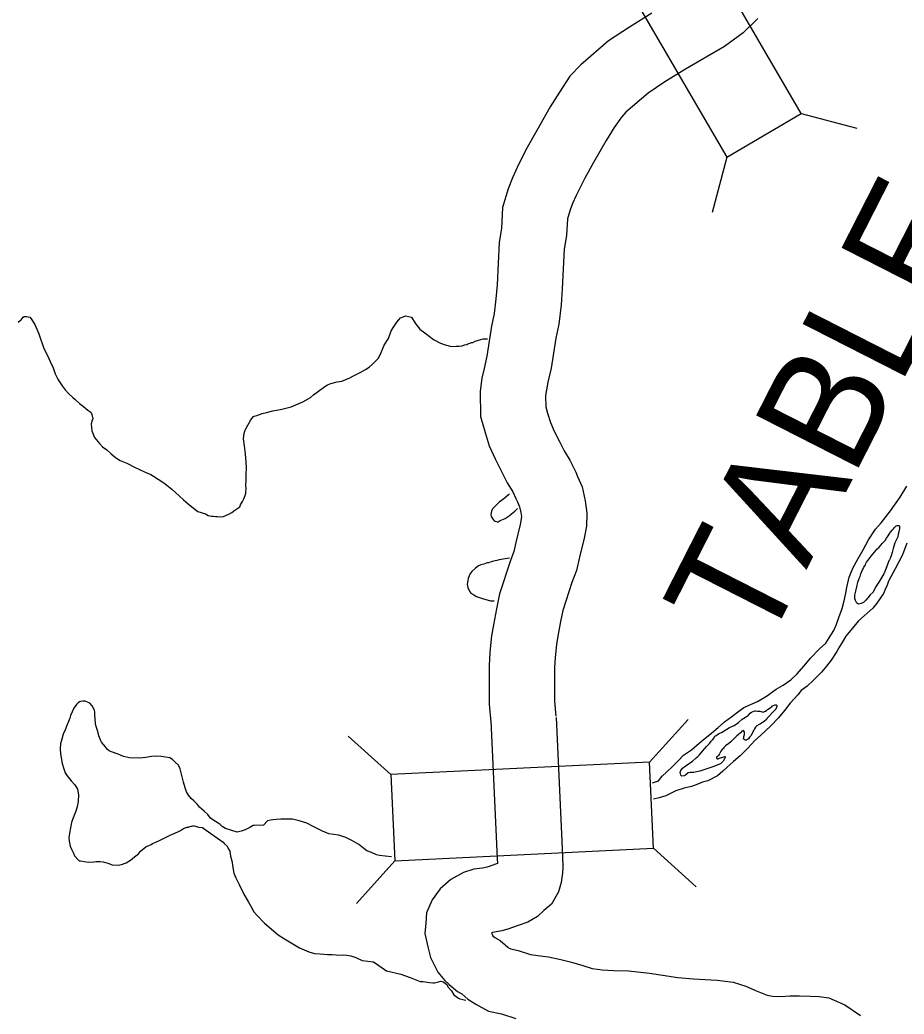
# Model space of a CAD drawing. Extents: x -939622 to -934245, y 1383184 to 1385301.
# Drawn here: x -935520.47 to -935508.29, y 1384323.01 to 1384336.71 of the extents above; entities that cross this region are included whole.
import ezdxf

# ---------------------------------------------------------------- set-up
doc = ezdxf.new("R2010")
doc.units = 0
for name, color, linetype in [('10', 7, 'Continuous'), ('20', 7, 'Continuous'), ('9', 7, 'Continuous')]:
    doc.layers.add(name, color=color, linetype=linetype)

msp = doc.modelspace()

# ---------------------------------------------------------------- linework, layer by layer
at = {"layer": '10'}
for points in [[(-935511.767, 1384336.8), (-935512.076, 1384336.608), (-935512.363, 1384336.417), (-935512.746, 1384336.087), (-935512.895, 1384335.929), (-935513.04, 1384335.711), (-935513.168, 1384335.507), (-935513.352, 1384335.185), (-935513.484, 1384334.95), (-935513.575, 1384334.768), (-935513.621, 1384334.672), (-935513.687, 1384334.531), (-935513.746, 1384334.38), (-935513.823, 1384334.123), (-935513.839, 1384333.834), (-935513.87, 1384333.643), (-935513.899, 1384333.058), (-935513.913, 1384332.865), (-935513.936, 1384332.661), (-935513.974, 1384332.487), (-935514.04, 1384332.076), (-935514.077, 1384331.905), (-935514.106, 1384331.77), (-935514.132, 1384331.591), (-935514.127, 1384331.242), (-935514.064, 1384331.025), (-935514.005, 1384330.841), (-935513.926, 1384330.66), (-935513.844, 1384330.497), (-935513.76, 1384330.328), (-935513.682, 1384330.206), (-935513.638, 1384330.115), (-935513.619, 1384330.067), (-935513.589, 1384329.999), (-935513.572, 1384329.921), (-935513.564, 1384329.866), (-935513.566, 1384329.835), (-935513.58, 1384329.758), (-935513.641, 1384329.509), (-935513.668, 1384329.383), (-935513.715, 1384329.259), (-935513.865, 1384328.802), (-935513.907, 1384328.595), (-935513.948, 1384328.375), (-935513.973, 1384328.222), (-935513.997, 1384327.998), (-935514.008, 1384327.811), (-935514.007, 1384327.281), (-935513.984, 1384327.033)], [(-935510.306, 1384336.724), (-935510.511, 1384336.526), (-935510.765, 1384336.341), (-935511.303, 1384336.028), (-935511.589, 1384335.851), (-935511.818, 1384335.698), (-935512.123, 1384335.435), (-935512.187, 1384335.368), (-935512.284, 1384335.222), (-935512.396, 1384335.044), (-935512.569, 1384334.741), (-935512.689, 1384334.528), (-935512.767, 1384334.372), (-935512.809, 1384334.286), (-935512.859, 1384334.179), (-935512.893, 1384334.088), (-935512.93, 1384333.965), (-935512.943, 1384333.737), (-935512.973, 1384333.549), (-935513.001, 1384333.003), (-935513.017, 1384332.781), (-935513.047, 1384332.515), (-935513.089, 1384332.321), (-935513.155, 1384331.908), (-935513.197, 1384331.717), (-935513.219, 1384331.611), (-935513.231, 1384331.531), (-935513.229, 1384331.375), (-935513.204, 1384331.288), (-935513.162, 1384331.16), (-935513.112, 1384331.043), (-935513.04, 1384330.901), (-935512.975, 1384330.772), (-935512.894, 1384330.644), (-935512.815, 1384330.479), (-935512.79, 1384330.419), (-935512.728, 1384330.277), (-935512.686, 1384330.08), (-935512.661, 1384329.913), (-935512.669, 1384329.733), (-935512.7, 1384329.57), (-935512.764, 1384329.306), (-935512.804, 1384329.125), (-935512.867, 1384328.959), (-935512.994, 1384328.571), (-935513.024, 1384328.422), (-935513.061, 1384328.22), (-935513.081, 1384328.102), (-935513.1, 1384327.924), (-935513.108, 1384327.785), (-935513.107, 1384327.324), (-935513.088, 1384327.116)], [(-935513.086, 1384327.096), (-935512.997, 1384325.192), (-935512.992, 1384325.034), (-935512.996, 1384324.953), (-935513.005, 1384324.893), (-935513.015, 1384324.827), (-935513.051, 1384324.696), (-935513.148, 1384324.526), (-935513.253, 1384324.438), (-935513.342, 1384324.359), (-935513.475, 1384324.279), (-935513.608, 1384324.234), (-935513.751, 1384324.182), (-935513.831, 1384324.161), (-935513.96, 1384324.135), (-935513.973, 1384324.133), (-935513.967, 1384324.112), (-935513.956, 1384324.091), (-935513.93, 1384324.07), (-935513.856, 1384324.027), (-935513.787, 1384323.967), (-935513.752, 1384323.935), (-935513.742, 1384323.928), (-935513.709, 1384323.911), (-935513.608, 1384323.89), (-935513.438, 1384323.834), (-935513.27, 1384323.811), (-935513.19, 1384323.804), (-935513.018, 1384323.765), (-935512.872, 1384323.727), (-935512.718, 1384323.681), (-935512.591, 1384323.642), (-935512.45, 1384323.623), (-935512.294, 1384323.615), (-935512.089, 1384323.611), (-935511.801, 1384323.575), (-935511.409, 1384323.516), (-935511.193, 1384323.497), (-935511.032, 1384323.488), (-935510.868, 1384323.481), (-935510.647, 1384323.455), (-935510.471, 1384323.399), (-935510.339, 1384323.338), (-935510.18, 1384323.272), (-935510.104, 1384323.258), (-935509.985, 1384323.255), (-935509.869, 1384323.266), (-935509.735, 1384323.264), (-935509.584, 1384323.26), (-935509.461, 1384323.254), (-935509.332, 1384323.239), (-935509.108, 1384323.139), (-935508.894, 1384322.992)], [(-935513.985, 1384327.053), (-935513.896, 1384325.155), (-935513.894, 1384325.088), (-935513.907, 1384325.083), (-935514.021, 1384325.041), (-935514.036, 1384325.037), (-935514.099, 1384325.025), (-935514.219, 1384325.011), (-935514.36, 1384324.965), (-935514.537, 1384324.867), (-935514.682, 1384324.737), (-935514.792, 1384324.585), (-935514.868, 1384324.409), (-935514.878, 1384324.267), (-935514.892, 1384324.125), (-935514.852, 1384323.939), (-935514.813, 1384323.793), (-935514.714, 1384323.591), (-935514.621, 1384323.482), (-935514.557, 1384323.42), (-935514.441, 1384323.325), (-935514.383, 1384323.292), (-935514.303, 1384323.218), (-935514.192, 1384323.148), (-935514.014, 1384323.054), (-935513.839, 1384323.019), (-935513.641, 1384322.954)]]:
    msp.add_lwpolyline(points, dxfattribs=at)
at = {"layer": '20'}
for p, q in [((-935509.709, 1384335.415), (-935508.943, 1384335.213)), ((-935510.736, 1384334.817), (-935510.938, 1384334.052)), ((-935511.801, 1384326.483), (-935511.269, 1384327.07)), ((-935515.361, 1384326.311), (-935515.948, 1384326.843)), ((-935511.801, 1384326.483), (-935515.361, 1384326.311)), ((-935511.744, 1384325.297), (-935511.801, 1384326.483)), ((-935515.361, 1384326.311), (-935515.304, 1384325.124)), ((-935515.304, 1384325.124), (-935511.744, 1384325.297)), ((-935511.744, 1384325.297), (-935511.157, 1384324.764)), ((-935515.304, 1384325.124), (-935515.836, 1384324.538))]:
    msp.add_line(p, q, dxfattribs=at)
msp.add_lwpolyline([(-935512.529, 1384337.897), (-935510.736, 1384334.817), (-935509.709, 1384335.415), (-935511.502, 1384338.495)], close=True, dxfattribs=at)
at = {"layer": '9'}
for points in [[(-935520.491, 1384332.542), (-935520.464, 1384332.564), (-935520.452, 1384332.576), (-935520.425, 1384332.61), (-935520.408, 1384332.619), (-935520.384, 1384332.619), (-935520.378, 1384332.619), (-935520.33, 1384332.611), (-935520.314, 1384332.59), (-935520.265, 1384332.513), (-935520.209, 1384332.381), (-935520.138, 1384332.181), (-935520.091, 1384332.085), (-935520.054, 1384332.002), (-935520.011, 1384331.912), (-935519.983, 1384331.832), (-935519.946, 1384331.76), (-935519.934, 1384331.736), (-935519.885, 1384331.665), (-935519.845, 1384331.611), (-935519.796, 1384331.558), (-935519.742, 1384331.505), (-935519.714, 1384331.481), (-935519.65, 1384331.425), (-935519.593, 1384331.381), (-935519.532, 1384331.333), (-935519.493, 1384331.304), (-935519.477, 1384331.271), (-935519.465, 1384331.211), (-935519.479, 1384331.181), (-935519.488, 1384331.136), (-935519.477, 1384331.046), (-935519.44, 1384330.956), (-935519.373, 1384330.87), (-935519.333, 1384330.825), (-935519.273, 1384330.784), (-935519.212, 1384330.728), (-935519.151, 1384330.681), (-935519.088, 1384330.64), (-935518.997, 1384330.599), (-935518.883, 1384330.54), (-935518.822, 1384330.514), (-935518.744, 1384330.476), (-935518.668, 1384330.444), (-935518.629, 1384330.424), (-935518.563, 1384330.38), (-935518.487, 1384330.33), (-935518.444, 1384330.3), (-935518.378, 1384330.244), (-935518.278, 1384330.152), (-935518.214, 1384330.096), (-935518.15, 1384330.043), (-935518.056, 1384329.963), (-935518.017, 1384329.937), (-935517.914, 1384329.905), (-935517.875, 1384329.882), (-935517.83, 1384329.873), (-935517.806, 1384329.871), (-935517.776, 1384329.868), (-935517.746, 1384329.866), (-935517.686, 1384329.863), (-935517.665, 1384329.867), (-935517.59, 1384329.898), (-935517.552, 1384329.922), (-935517.51, 1384329.956), (-935517.442, 1384329.999), (-935517.433, 1384330.026), (-935517.404, 1384330.072), (-935517.383, 1384330.108), (-935517.375, 1384330.132), (-935517.369, 1384330.156), (-935517.36, 1384330.19), (-935517.358, 1384330.208), (-935517.355, 1384330.244), (-935517.359, 1384330.301), (-935517.354, 1384330.364), (-935517.352, 1384330.439), (-935517.35, 1384330.541), (-935517.358, 1384330.679), (-935517.365, 1384330.766), (-935517.378, 1384330.838), (-935517.389, 1384330.937), (-935517.381, 1384331.016), (-935517.369, 1384331.055), (-935517.352, 1384331.082), (-935517.328, 1384331.124), (-935517.287, 1384331.197), (-935517.252, 1384331.243), (-935517.243, 1384331.249), (-935517.207, 1384331.258), (-935517.132, 1384331.283), (-935517.073, 1384331.299)], [(-935517.073, 1384331.299), (-935516.986, 1384331.322), (-935516.863, 1384331.344), (-935516.735, 1384331.376), (-935516.571, 1384331.448), (-935516.467, 1384331.506), (-935516.425, 1384331.54), (-935516.268, 1384331.659), (-935516.235, 1384331.678), (-935516.188, 1384331.7), (-935516.098, 1384331.722), (-935516.038, 1384331.729), (-935515.925, 1384331.778), (-935515.886, 1384331.8), (-935515.785, 1384331.85), (-935515.71, 1384331.89), (-935515.66, 1384331.923), (-935515.612, 1384331.963), (-935515.53, 1384332.048), (-935515.495, 1384332.127), (-935515.454, 1384332.224), (-935515.395, 1384332.318), (-935515.355, 1384332.423), (-935515.317, 1384332.487), (-935515.278, 1384332.542), (-935515.252, 1384332.575), (-935515.228, 1384332.603), (-935515.216, 1384332.609), (-935515.19, 1384332.618), (-935515.157, 1384332.628), (-935515.075, 1384332.611), (-935515.026, 1384332.53), (-935514.962, 1384332.447), (-935514.893, 1384332.394), (-935514.774, 1384332.306), (-935514.678, 1384332.253), (-935514.611, 1384332.23), (-935514.527, 1384332.21), (-935514.461, 1384332.211), (-935514.422, 1384332.211), (-935514.377, 1384332.218), (-935514.345, 1384332.231), (-935514.315, 1384332.237), (-935514.303, 1384332.243), (-935514.267, 1384332.256), (-935514.252, 1384332.262), (-935514.234, 1384332.265), (-935514.201, 1384332.281), (-935514.156, 1384332.293), (-935514.124, 1384332.306), (-935514.091, 1384332.315), (-935514.052, 1384332.313), (-935514.028, 1384332.312)], [(-935509.373, 1384328.122), (-935509.323, 1384328.194), (-935509.261, 1384328.297), (-935509.229, 1384328.369), (-935509.191, 1384328.475), (-935509.144, 1384328.598), (-935509.118, 1384328.704), (-935509.095, 1384328.812), (-935509.084, 1384328.887), (-935509.052, 1384329.032), (-935508.999, 1384329.156), (-935508.926, 1384329.288), (-935508.858, 1384329.409), (-935508.784, 1384329.545), (-935508.687, 1384329.693), (-935508.609, 1384329.781), (-935508.479, 1384329.945), (-935508.349, 1384330.132), (-935508.257, 1384330.283)], [(-935513.729, 1384330.179), (-935513.74, 1384330.166), (-935513.779, 1384330.133), (-935513.806, 1384330.108), (-935513.868, 1384330.062), (-935513.915, 1384330.019), (-935513.957, 1384329.977), (-935513.974, 1384329.943), (-935513.98, 1384329.919), (-935513.983, 1384329.892), (-935513.979, 1384329.865), (-935513.952, 1384329.824), (-935513.936, 1384329.809), (-935513.924, 1384329.803), (-935513.894, 1384329.791), (-935513.882, 1384329.792), (-935513.855, 1384329.81), (-935513.787, 1384329.841), (-935513.73, 1384329.875), (-935513.698, 1384329.902), (-935513.653, 1384329.942)], [(-935513.653, 1384329.942), (-935513.618, 1384329.978)], [(-935508.535, 1384329.162), (-935508.573, 1384329.077), (-935508.614, 1384329.01), (-935508.641, 1384328.962), (-935508.685, 1384328.895), (-935508.72, 1384328.826), (-935508.761, 1384328.786), (-935508.791, 1384328.747), (-935508.82, 1384328.713), (-935508.853, 1384328.683), (-935508.883, 1384328.667), (-935508.921, 1384328.661), (-935508.943, 1384328.675), (-935508.961, 1384328.708), (-935508.971, 1384328.738), (-935508.971, 1384328.783), (-935508.96, 1384328.84), (-935508.946, 1384328.898), (-935508.929, 1384328.964), (-935508.911, 1384329.012), (-935508.9, 1384329.042), (-935508.888, 1384329.076), (-935508.871, 1384329.121), (-935508.856, 1384329.148), (-935508.847, 1384329.169), (-935508.827, 1384329.203), (-935508.821, 1384329.218), (-935508.809, 1384329.236), (-935508.786, 1384329.266), (-935508.762, 1384329.3), (-935508.748, 1384329.321), (-935508.727, 1384329.345), (-935508.697, 1384329.379), (-935508.668, 1384329.415), (-935508.638, 1384329.446), (-935508.615, 1384329.473), (-935508.591, 1384329.498), (-935508.556, 1384329.537), (-935508.538, 1384329.567), (-935508.515, 1384329.601), (-935508.497, 1384329.625), (-935508.479, 1384329.649), (-935508.456, 1384329.677), (-935508.441, 1384329.698), (-935508.429, 1384329.71), (-935508.417, 1384329.725), (-935508.402, 1384329.738), (-935508.39, 1384329.741), (-935508.373, 1384329.741), (-935508.361, 1384329.741), (-935508.357, 1384329.732), (-935508.357, 1384329.702), (-935508.368, 1384329.657), (-935508.374, 1384329.621), (-935508.382, 1384329.588)], [(-935508.382, 1384329.588), (-935508.42, 1384329.503), (-935508.443, 1384329.428), (-935508.457, 1384329.373), (-935508.472, 1384329.325), (-935508.495, 1384329.268)], [(-935508.256, 1384329.499), (-935508.314, 1384329.34), (-935508.367, 1384329.243), (-935508.417, 1384329.146), (-935508.509, 1384328.974), (-935508.526, 1384328.923), (-935508.556, 1384328.863), (-935508.579, 1384328.808), (-935508.668, 1384328.672), (-935508.724, 1384328.603), (-935508.92, 1384328.429)], [(-935513.725, 1384329.293), (-935513.758, 1384329.286), (-935513.869, 1384329.272), (-935513.902, 1384329.262), (-935513.968, 1384329.247), (-935514.015, 1384329.228), (-935514.036, 1384329.228), (-935514.081, 1384329.212), (-935514.123, 1384329.202), (-935514.153, 1384329.187), (-935514.194, 1384329.156), (-935514.245, 1384329.107), (-935514.271, 1384329.071), (-935514.294, 1384329.014), (-935514.303, 1384328.983), (-935514.311, 1384328.935), (-935514.299, 1384328.89), (-935514.274, 1384328.831), (-935514.259, 1384328.81), (-935514.219, 1384328.789), (-935514.183, 1384328.766), (-935514.141, 1384328.751), (-935514.084, 1384328.731), (-935514.035, 1384328.72), (-935513.99, 1384328.705), (-935513.966, 1384328.703), (-935513.939, 1384328.703)], [(-935508.535, 1384329.162), (-935508.495, 1384329.268)], [(-935508.92, 1384328.429), (-935509.095, 1384328.22), (-935509.142, 1384328.139), (-935509.19, 1384328.06), (-935509.219, 1384328.009), (-935509.296, 1384327.888), (-935509.361, 1384327.803), (-935509.429, 1384327.721), (-935509.539, 1384327.612), (-935509.626, 1384327.53), (-935509.709, 1384327.469), (-935509.756, 1384327.412), (-935509.863, 1384327.294), (-935509.94, 1384327.194), (-935510.026, 1384327.088), (-935510.127, 1384326.982), (-935510.273, 1384326.851), (-935510.35, 1384326.781), (-935510.451, 1384326.672), (-935510.552, 1384326.572), (-935510.644, 1384326.49), (-935510.734, 1384326.408), (-935510.79, 1384326.359), (-935510.864, 1384326.295), (-935510.996, 1384326.228), (-935511.068, 1384326.206), (-935511.136, 1384326.182), (-935511.223, 1384326.148), (-935511.322, 1384326.123), (-935511.435, 1384326.086), (-935511.576, 1384326.021), (-935511.665, 1384325.993), (-935511.744, 1384325.975)], [(-935511.759, 1384326.197), (-935511.674, 1384326.227), (-935511.623, 1384326.288), (-935511.567, 1384326.346), (-935511.478, 1384326.428), (-935511.403, 1384326.503), (-935511.329, 1384326.579), (-935511.222, 1384326.655), (-935511.147, 1384326.719), (-935511.061, 1384326.789), (-935510.939, 1384326.889), (-935510.856, 1384326.959), (-935510.767, 1384327.038), (-935510.665, 1384327.111), (-935510.57, 1384327.187), (-935510.499, 1384327.236), (-935510.313, 1384327.319), (-935510.188, 1384327.39), (-935510.057, 1384327.49), (-935509.959, 1384327.545), (-935509.851, 1384327.615), (-935509.771, 1384327.697), (-935509.67, 1384327.812), (-935509.581, 1384327.915), (-935509.459, 1384328.043), (-935509.373, 1384328.122)], [(-935519.633, 1384327.318), (-935519.648, 1384327.312), (-935519.666, 1384327.302), (-935519.689, 1384327.278), (-935519.725, 1384327.226), (-935519.748, 1384327.178), (-935519.771, 1384327.127), (-935519.783, 1384327.09), (-935519.8, 1384327.042), (-935519.823, 1384326.988), (-935519.847, 1384326.93), (-935519.873, 1384326.867), (-935519.893, 1384326.8), (-935519.91, 1384326.734), (-935519.915, 1384326.668), (-935519.908, 1384326.599), (-935519.885, 1384326.464), (-935519.866, 1384326.392), (-935519.845, 1384326.338), (-935519.82, 1384326.294), (-935519.765, 1384326.225), (-935519.713, 1384326.172), (-935519.676, 1384326.112), (-935519.66, 1384326.035), (-935519.665, 1384325.941), (-935519.679, 1384325.866), (-935519.699, 1384325.809), (-935519.737, 1384325.715), (-935519.757, 1384325.652), (-935519.771, 1384325.579), (-935519.785, 1384325.504), (-935519.793, 1384325.441), (-935519.79, 1384325.393), (-935519.777, 1384325.327), (-935519.758, 1384325.285), (-935519.733, 1384325.228), (-935519.715, 1384325.193), (-935519.663, 1384325.133), (-935519.651, 1384325.124), (-935519.636, 1384325.125), (-935519.585, 1384325.113), (-935519.525, 1384325.105), (-935519.453, 1384325.112), (-935519.447, 1384325.112), (-935519.417, 1384325.116), (-935519.363, 1384325.113), (-935519.324, 1384325.111), (-935519.258, 1384325.091), (-935519.197, 1384325.071), (-935519.116, 1384325.066), (-935519.071, 1384325.073), (-935519.006, 1384325.098), (-935518.946, 1384325.134), (-935518.893, 1384325.177), (-935518.837, 1384325.22), (-935518.807, 1384325.257), (-935518.733, 1384325.318), (-935518.724, 1384325.321), (-935518.661, 1384325.349), (-935518.641, 1384325.361), (-935518.599, 1384325.38), (-935518.53, 1384325.414), (-935518.474, 1384325.442), (-935518.447, 1384325.454), (-935518.399, 1384325.476), (-935518.337, 1384325.504), (-935518.286, 1384325.528), (-935518.259, 1384325.541), (-935518.218, 1384325.568), (-935518.179, 1384325.584), (-935518.164, 1384325.587), (-935518.149, 1384325.59), (-935518.131, 1384325.597), (-935518.11, 1384325.603), (-935518.101, 1384325.603), (-935518.089, 1384325.606), (-935518.068, 1384325.604), (-935518.05, 1384325.601), (-935518.008, 1384325.586), (-935517.954, 1384325.581), (-935517.917, 1384325.555), (-935517.669, 1384325.381), (-935517.654, 1384325.363), (-935517.617, 1384325.328), (-935517.599, 1384325.295), (-935517.577, 1384325.256), (-935517.568, 1384325.19), (-935517.548, 1384325.106), (-935517.542, 1384325.058), (-935517.522, 1384324.956), (-935517.497, 1384324.891), (-935517.451, 1384324.798), (-935517.396, 1384324.685), (-935517.371, 1384324.643), (-935517.322, 1384324.557), (-935517.285, 1384324.491), (-935517.248, 1384324.423), (-935517.206, 1384324.378), (-935517.099, 1384324.265), (-935516.911, 1384324.106), (-935516.826, 1384324.05)], [(-935515.353, 1384325.178), (-935515.438, 1384325.188), (-935515.519, 1384325.198), (-935515.559, 1384325.207), (-935515.628, 1384325.239), (-935515.691, 1384325.262), (-935515.731, 1384325.292), (-935515.803, 1384325.351), (-935515.897, 1384325.406), (-935515.982, 1384325.447), (-935516.078, 1384325.476), (-935516.144, 1384325.487), (-935516.216, 1384325.498), (-935516.246, 1384325.512), (-935516.301, 1384325.533), (-935516.431, 1384325.597), (-935516.518, 1384325.641), (-935516.624, 1384325.675), (-935516.717, 1384325.698), (-935516.789, 1384325.7), (-935516.876, 1384325.696), (-935516.942, 1384325.692), (-935516.984, 1384325.688), (-935517.02, 1384325.685), (-935517.058, 1384325.675), (-935517.115, 1384325.617), (-935517.243, 1384325.609), (-935517.258, 1384325.609), (-935517.303, 1384325.585), (-935517.366, 1384325.551), (-935517.422, 1384325.532), (-935517.476, 1384325.519), (-935517.551, 1384325.542), (-935517.636, 1384325.571), (-935517.684, 1384325.597), (-935517.715, 1384325.63), (-935517.799, 1384325.68), (-935517.845, 1384325.712), (-935517.881, 1384325.76), (-935517.93, 1384325.807), (-935517.994, 1384325.863), (-935518.024, 1384325.899), (-935518.073, 1384325.949), (-935518.112, 1384325.982), (-935518.146, 1384326.029), (-935518.177, 1384326.074), (-935518.192, 1384326.128), (-935518.217, 1384326.208), (-935518.236, 1384326.28), (-935518.246, 1384326.334), (-935518.262, 1384326.391), (-935518.287, 1384326.442), (-935518.332, 1384326.483), (-935518.366, 1384326.522), (-935518.402, 1384326.545), (-935518.465, 1384326.553), (-935518.525, 1384326.559), (-935518.591, 1384326.564), (-935518.657, 1384326.56), (-935518.735, 1384326.547), (-935518.819, 1384326.536), (-935518.96, 1384326.543), (-935519.041, 1384326.563), (-935519.116, 1384326.592), (-935519.207, 1384326.624), (-935519.24, 1384326.639), (-935519.264, 1384326.659), (-935519.289, 1384326.692), (-935519.343, 1384326.757), (-935519.356, 1384326.778), (-935519.384, 1384326.844), (-935519.397, 1384326.907), (-935519.418, 1384326.975), (-935519.428, 1384327.017), (-935519.432, 1384327.077), (-935519.436, 1384327.137), (-935519.439, 1384327.17), (-935519.442, 1384327.197), (-935519.473, 1384327.26), (-935519.507, 1384327.296), (-935519.549, 1384327.316), (-935519.57, 1384327.322), (-935519.582, 1384327.325), (-935519.6, 1384327.324), (-935519.633, 1384327.318)], [(-935510.697, 1384326.959), (-935510.632, 1384326.99), (-935510.62, 1384326.996), (-935510.572, 1384327.03), (-935510.522, 1384327.075), (-935510.477, 1384327.103), (-935510.436, 1384327.131), (-935510.412, 1384327.158), (-935510.394, 1384327.173), (-935510.371, 1384327.183), (-935510.35, 1384327.189), (-935510.341, 1384327.189), (-935510.314, 1384327.187), (-935510.281, 1384327.187), (-935510.278, 1384327.187), (-935510.236, 1384327.173), (-935510.218, 1384327.179), (-935510.203, 1384327.185), (-935510.185, 1384327.197), (-935510.173, 1384327.207), (-935510.164, 1384327.213), (-935510.134, 1384327.237), (-935510.117, 1384327.246), (-935510.105, 1384327.259), (-935510.093, 1384327.265), (-935510.084, 1384327.268), (-935510.069, 1384327.274), (-935510.057, 1384327.274), (-935510.045, 1384327.262), (-935510.045, 1384327.25), (-935510.059, 1384327.214), (-935510.107, 1384327.168), (-935510.157, 1384327.114), (-935510.183, 1384327.083), (-935510.189, 1384327.071), (-935510.219, 1384327.041), (-935510.272, 1384327.01), (-935510.29, 1384327.004), (-935510.323, 1384326.982), (-935510.338, 1384326.967), (-935510.355, 1384326.943), (-935510.364, 1384326.924)], [(-935510.364, 1384326.924), (-935510.393, 1384326.864), (-935510.399, 1384326.852), (-935510.42, 1384326.827), (-935510.437, 1384326.803), (-935510.464, 1384326.788), (-935510.482, 1384326.788), (-935510.494, 1384326.799), (-935510.503, 1384326.802), (-935510.504, 1384326.814), (-935510.501, 1384326.823), (-935510.501, 1384326.835), (-935510.495, 1384326.85), (-935510.492, 1384326.865), (-935510.489, 1384326.884), (-935510.49, 1384326.89), (-935510.496, 1384326.905), (-935510.505, 1384326.919), (-935510.526, 1384326.91), (-935510.535, 1384326.898), (-935510.546, 1384326.886), (-935510.579, 1384326.861), (-935510.597, 1384326.846), (-935510.632, 1384326.809), (-935510.68, 1384326.764), (-935510.706, 1384326.742), (-935510.751, 1384326.706), (-935510.775, 1384326.687), (-935510.778, 1384326.678), (-935510.798, 1384326.657), (-935510.816, 1384326.633), (-935510.836, 1384326.596), (-935510.851, 1384326.575), (-935510.863, 1384326.563), (-935510.875, 1384326.551), (-935510.875, 1384326.542), (-935510.868, 1384326.527), (-935510.856, 1384326.527), (-935510.836, 1384326.536), (-935510.809, 1384326.546), (-935510.797, 1384326.549), (-935510.791, 1384326.552), (-935510.776, 1384326.558), (-935510.764, 1384326.561), (-935510.758, 1384326.561), (-935510.758, 1384326.549), (-935510.767, 1384326.531), (-935510.784, 1384326.495), (-935510.823, 1384326.461), (-935510.927, 1384326.418), (-935510.984, 1384326.399), (-935511.067, 1384326.374), (-935511.106, 1384326.361), (-935511.151, 1384326.351), (-935511.19, 1384326.342), (-935511.193, 1384326.342), (-935511.241, 1384326.341), (-935511.265, 1384326.338), (-935511.303, 1384326.304), (-935511.324, 1384326.295), (-935511.354, 1384326.288), (-935511.36, 1384326.297), (-935511.366, 1384326.306), (-935511.372, 1384326.321), (-935511.376, 1384326.339), (-935511.367, 1384326.366), (-935511.343, 1384326.4), (-935511.293, 1384326.436), (-935511.207, 1384326.495), (-935511.156, 1384326.541), (-935511.136, 1384326.559), (-935511.112, 1384326.586), (-935511.068, 1384326.635), (-935511.038, 1384326.671), (-935511.015, 1384326.699), (-935510.973, 1384326.741), (-935510.95, 1384326.772), (-935510.929, 1384326.793), (-935510.911, 1384326.82), (-935510.9, 1384326.839), (-935510.879, 1384326.851), (-935510.849, 1384326.872), (-935510.84, 1384326.879), (-935510.822, 1384326.888), (-935510.81, 1384326.891), (-935510.697, 1384326.959)], [(-935516.826, 1384324.05), (-935516.711, 1384323.98), (-935516.621, 1384323.927), (-935516.488, 1384323.869), (-935516.413, 1384323.849), (-935516.334, 1384323.841), (-935516.235, 1384323.836), (-935516.169, 1384323.834), (-935516.112, 1384323.829), (-935516.082, 1384323.826), (-935516.031, 1384323.83), (-935515.968, 1384323.825), (-935515.914, 1384323.814), (-935515.845, 1384323.794), (-935515.757, 1384323.75), (-935515.601, 1384323.731), (-935515.423, 1384323.61), (-935515.224, 1384323.562), (-935515.097, 1384323.516), (-935514.956, 1384323.461), (-935514.914, 1384323.461), (-935514.83, 1384323.448), (-935514.785, 1384323.442), (-935514.758, 1384323.446), (-935514.707, 1384323.458), (-935514.674, 1384323.465), (-935514.635, 1384323.456), (-935514.586, 1384323.415), (-935514.574, 1384323.391), (-935514.528, 1384323.332), (-935514.494, 1384323.278), (-935514.431, 1384323.234), (-935514.41, 1384323.225), (-935514.368, 1384323.214), (-935514.328, 1384323.204)]]:
    msp.add_lwpolyline(points, dxfattribs=at)

# ---------------------------------------------------------------- texts
msp.add_text('TABLE', height=1.584, rotation=63, dxfattribs=at).set_placement((-935510.227, 1384327.974))

doc.saveas('drawing.dxf')
